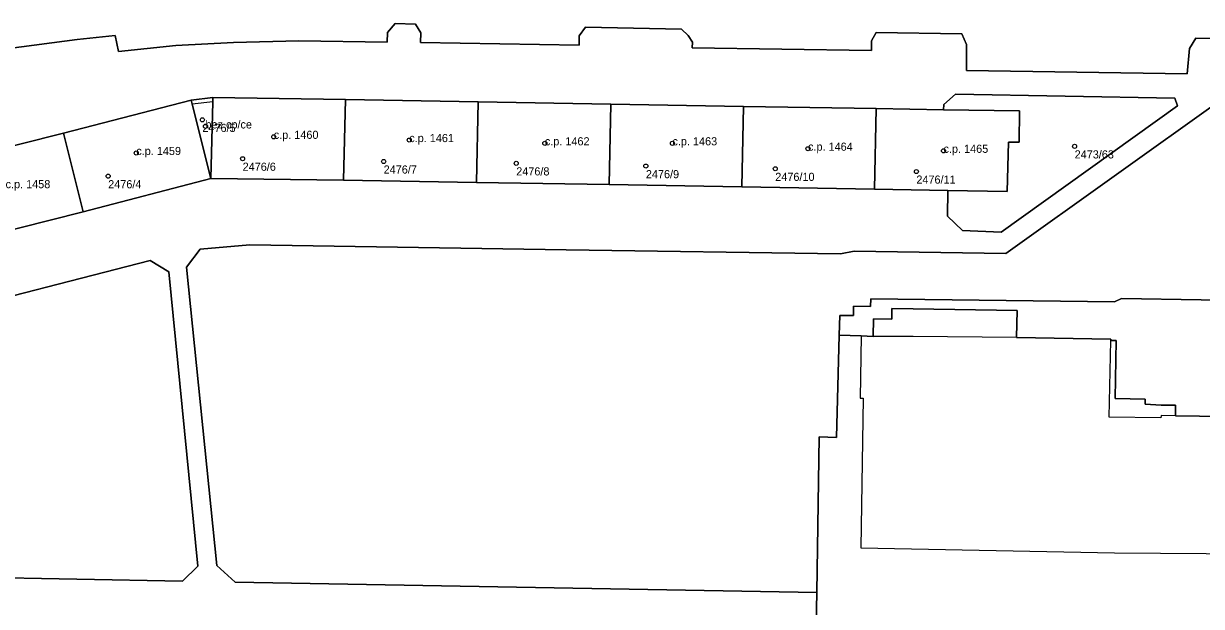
# Model space of a CAD drawing. Extents: x -878211 to -870363, y -1058464 to -1052522.
# Drawn here: x -873960.2 to -873815.3, y -1055603.3 to -1055531.6 of the extents above; entities that cross this region are included whole.
import ezdxf

# ---------------------------------------------------------------- set-up
doc = ezdxf.new("R2010")
doc.units = 0
for name, color, linetype in [('Vrstva 50', 7, 'Continuous'), ('Vrstva 51', 7, 'Continuous'), ('Vrstva 52', 7, 'Continuous')]:
    doc.layers.add(name, color=color, linetype=linetype)

msp = doc.modelspace()

# ---------------------------------------------------------------- linework, layer by layer
at = {"layer": 'Vrstva 50'}
for centre in [(-873938.21, -1055543.42994), (-873937.83, -1055544.23994), (-873929.43, -1055545.51994), (-873912.76, -1055545.91994), (-873896.08, -1055546.31994), (-873880.38, -1055546.31994), (-873863.7, -1055546.97994), (-873830.9, -1055546.68994), (-873946.34, -1055547.50994), (-873933.26, -1055548.20994), (-873847.03, -1055547.23994), (-873915.91, -1055548.54994), (-873899.6, -1055548.77994), (-873883.65, -1055549.11994), (-873867.73, -1055549.44994), (-873850.37, -1055549.78994), (-873949.8, -1055550.35994)]:
    msp.add_circle(centre, 0.25, dxfattribs=at)
at = {"layer": 'Vrstva 51'}
for points in [[(-873962.01, -1055534.67), (-873953.63, -1055533.53), (-873948.94, -1055533.07), (-873948.51, -1055535.02), (-873941.46, -1055534.29), (-873934.4, -1055533.91), (-873926.33, -1055533.73), (-873915.48, -1055533.86), (-873915.45, -1055532.68), (-873914.51, -1055531.59), (-873911.99, -1055531.66), (-873911.33, -1055532.73), (-873911.36, -1055533.92), (-873891.85, -1055534.25), (-873891.85, -1055533.08), (-873891.08, -1055532.05), (-873879.26, -1055532.27), (-873878.44, -1055533.04), (-873877.93, -1055533.88), (-873877.96, -1055534.57), (-873855.91, -1055534.92), (-873855.9, -1055533.71), (-873855.31, -1055532.67), (-873844.76, -1055532.86), (-873844.19, -1055534.17), (-873844.22, -1055537.38), (-873817.04, -1055537.79), (-873816.76, -1055534.64), (-873815.97, -1055533.37), (-873782.5, -1055533.98)], [(-873782.5, -1055533.98), (-873815.97, -1055533.37), (-873816.76, -1055534.64), (-873817.04, -1055537.79), (-873844.22, -1055537.38), (-873844.19, -1055534.17), (-873844.76, -1055532.86), (-873855.31, -1055532.67), (-873855.9, -1055533.71), (-873855.91, -1055534.92), (-873877.96, -1055534.57), (-873877.93, -1055533.88), (-873878.44, -1055533.04), (-873879.26, -1055532.27), (-873891.08, -1055532.05), (-873891.85, -1055533.08), (-873891.85, -1055534.25), (-873911.36, -1055533.92), (-873911.33, -1055532.73), (-873911.99, -1055531.66), (-873914.51, -1055531.59), (-873915.45, -1055532.68), (-873915.48, -1055533.86), (-873926.33, -1055533.73), (-873934.4, -1055533.91), (-873941.46, -1055534.29), (-873948.51, -1055535.02), (-873948.94, -1055533.07), (-873953.63, -1055533.53), (-873962.01, -1055534.67)], [(-873971.27, -1055549.08), (-873955.3, -1055545.06), (-873939.59, -1055541.01), (-873936.92, -1055540.7), (-873920.6, -1055540.93), (-873904.28, -1055541.2), (-873887.97, -1055541.49), (-873871.65, -1055541.77), (-873855.33, -1055542.04), (-873847.02, -1055542.2), (-873846.99, -1055541.55), (-873845.57, -1055540.27), (-873818.59, -1055540.77), (-873818.24, -1055541.71), (-873839.92, -1055557.23), (-873844.7, -1055557.05), (-873846.54, -1055555.26), (-873846.51, -1055552.14), (-873855.51, -1055551.95), (-873871.83, -1055551.66), (-873888.15, -1055551.39), (-873904.48, -1055551.12), (-873920.83, -1055550.84), (-873937.15, -1055550.64), (-873952.87, -1055554.74), (-873968.84, -1055558.75)], [(-873939, -1055646.24), (-873939, -1055646.02), (-873938.5, -1055639.04), (-873940.63, -1055637.29), (-873939.99, -1055608.9), (-873937.97, -1055606.32), (-873906.65, -1055607.04), (-873907.8, -1055635.32), (-873904.39, -1055635.4), (-873902.89, -1055606.98), (-873862.74, -1055607.69), (-873862.61, -1055601.58), (-873934.16, -1055600.31), (-873936.42, -1055598.24), (-873940.15, -1055561.55), (-873938.48, -1055559.34), (-873932.37, -1055558.8), (-873893.46, -1055559.4), (-873859.7, -1055559.9), (-873858.02, -1055559.6), (-873839.38, -1055559.85), (-873812.7, -1055540.83)], [(-873812.7, -1055540.83), (-873839.38, -1055559.85), (-873858.02, -1055559.6), (-873859.7, -1055559.9), (-873893.46, -1055559.4), (-873932.37, -1055558.8), (-873938.48, -1055559.34), (-873940.15, -1055561.55), (-873936.42, -1055598.24), (-873934.16, -1055600.31), (-873862.61, -1055601.58), (-873862.31, -1055582.43), (-873860.19, -1055582.48), (-873859.86, -1055569.9), (-873859.8, -1055567.48), (-873858.1, -1055567.5), (-873858.12, -1055566.33), (-873856.02, -1055566.37), (-873855.97, -1055565.45), (-873825.99, -1055565.83), (-873825.15, -1055565.41), (-873785.92, -1055566.07)], [(-873785.92, -1055566.07), (-873825.15, -1055565.41), (-873825.99, -1055565.83), (-873855.97, -1055565.45), (-873856.02, -1055566.37), (-873858.12, -1055566.33), (-873858.1, -1055567.5), (-873859.8, -1055567.48), (-873859.86, -1055569.9), (-873857.15, -1055570.01), (-873855.67, -1055570.07), (-873855.64, -1055567.92), (-873853.39, -1055567.94), (-873853.4, -1055566.64), (-873850.78, -1055566.69), (-873837.97, -1055566.88), (-873838.04, -1055570.19), (-873826.45, -1055570.39), (-873826.44, -1055570.56), (-873825.78, -1055570.58), (-873825.93, -1055577.71), (-873822.21, -1055577.8), (-873822.22, -1055578.4), (-873820.27, -1055578.52), (-873818.48, -1055578.51), (-873818.48, -1055579.85), (-873806.69, -1055580.01)], [(-873806.69, -1055580.01), (-873818.48, -1055579.85), (-873818.48, -1055578.51), (-873820.27, -1055578.52), (-873822.22, -1055578.4), (-873822.21, -1055577.8), (-873825.93, -1055577.71), (-873825.78, -1055570.58), (-873826.44, -1055570.56), (-873826.45, -1055570.39), (-873838.04, -1055570.19), (-873837.97, -1055566.88), (-873850.78, -1055566.69), (-873853.4, -1055566.64), (-873853.39, -1055567.94), (-873855.64, -1055567.92), (-873855.67, -1055570.07), (-873857.15, -1055570.01), (-873859.86, -1055569.9), (-873860.19, -1055582.48), (-873862.31, -1055582.43), (-873862.61, -1055601.58), (-873862.74, -1055607.69)]]:
    msp.add_lwpolyline(points, dxfattribs=at)
for points in [[(-873952.87, -1055554.74), (-873937.15, -1055550.64), (-873939.47, -1055541.49), (-873939.59, -1055541.01), (-873955.3, -1055545.06)], [(-873936.93, -1055541.2), (-873936.92, -1055540.7), (-873939.59, -1055541.01), (-873939.47, -1055541.49), (-873937.15, -1055550.64)], [(-873920.6, -1055540.93), (-873936.92, -1055540.7), (-873936.93, -1055541.2), (-873937.15, -1055550.64), (-873920.83, -1055550.84)], [(-873904.48, -1055551.12), (-873904.28, -1055541.2), (-873920.6, -1055540.93), (-873920.83, -1055550.84)], [(-873846.51, -1055552.14), (-873846.54, -1055555.26), (-873844.7, -1055557.05), (-873839.92, -1055557.23), (-873818.24, -1055541.71), (-873818.59, -1055540.77), (-873845.57, -1055540.27), (-873846.99, -1055541.55), (-873847.02, -1055542.2), (-873837.7, -1055542.33), (-873837.73, -1055546.18), (-873839.02, -1055546.17), (-873839.18, -1055552.24)], [(-873888.15, -1055551.39), (-873887.97, -1055541.49), (-873904.28, -1055541.2), (-873904.48, -1055551.12)], [(-873871.83, -1055551.66), (-873871.65, -1055541.77), (-873887.97, -1055541.49), (-873888.15, -1055551.39)], [(-873855.51, -1055551.95), (-873855.33, -1055542.04), (-873871.65, -1055541.77), (-873871.83, -1055551.66)], [(-873837.73, -1055546.18), (-873837.7, -1055542.33), (-873847.02, -1055542.2), (-873855.33, -1055542.04), (-873855.51, -1055551.95), (-873846.51, -1055552.14), (-873839.18, -1055552.24), (-873839.02, -1055546.17)], [(-873955.3, -1055545.06), (-873971.27, -1055549.08), (-873968.84, -1055558.75), (-873952.87, -1055554.74)], [(-873938.78, -1055598.31), (-873942.35, -1055562.14), (-873944.65, -1055560.72), (-873998.22, -1055574.51), (-874000.1, -1055577.73), (-873995.23, -1055597.26), (-873992.7, -1055599.2), (-873940.64, -1055600.17)], [(-873938.78, -1055598.31), (-873940.64, -1055600.17), (-873992.7, -1055599.2), (-873995.23, -1055597.26), (-874000.1, -1055577.73), (-873998.22, -1055574.51), (-873944.65, -1055560.72), (-873942.35, -1055562.14)]]:
    msp.add_lwpolyline(points, close=True, dxfattribs=at)
at = {"layer": 'Vrstva 52'}
for points in [[(-873955.3, -1055545.06), (-873952.87, -1055554.74), (-873937.15, -1055550.64), (-873939.47, -1055541.49), (-873939.59, -1055541.01)], [(-873920.83, -1055550.84), (-873920.6, -1055540.93), (-873936.92, -1055540.7), (-873936.93, -1055541.2), (-873937.15, -1055550.64)], [(-873920.83, -1055550.84), (-873904.48, -1055551.12), (-873904.28, -1055541.2), (-873920.6, -1055540.93)], [(-873939.47, -1055541.49), (-873937.15, -1055550.64), (-873936.93, -1055541.2)], [(-873904.28, -1055541.2), (-873904.48, -1055551.12), (-873888.15, -1055551.39), (-873887.97, -1055541.49)], [(-873887.97, -1055541.49), (-873888.15, -1055551.39), (-873871.83, -1055551.66), (-873871.65, -1055541.77)], [(-873871.65, -1055541.77), (-873871.83, -1055551.66), (-873855.51, -1055551.95), (-873855.33, -1055542.04)], [(-873855.33, -1055542.04), (-873855.51, -1055551.95), (-873846.51, -1055552.14), (-873839.18, -1055552.24), (-873839.02, -1055546.17), (-873837.73, -1055546.18), (-873837.7, -1055542.33), (-873847.02, -1055542.2)], [(-873971.27, -1055549.08), (-873968.84, -1055558.75), (-873952.87, -1055554.74), (-873955.3, -1055545.06)]]:
    msp.add_lwpolyline(points, close=True, dxfattribs=at)
msp.add_lwpolyline([(-873806.69, -1055580.01), (-873818.48, -1055579.85), (-873820.27, -1055579.78), (-873820.31, -1055580.1), (-873826.65, -1055579.99), (-873826.44, -1055570.56), (-873826.45, -1055570.39), (-873838.04, -1055570.19), (-873850.77, -1055570.06), (-873855.67, -1055570.07), (-873857.15, -1055570.01), (-873857.3, -1055577.67), (-873856.9, -1055577.65), (-873857.22, -1055596.06), (-873826.01, -1055596.7), (-873792.1, -1055596.93)], dxfattribs=at)

# ---------------------------------------------------------------- texts
at = {"layer": 'Vrstva 50'}
for s, p in [('2476/5', (-873938.21, -1055544.919)), ('bez cp/ce', (-873937.83, -1055544.49)), ('c.p. 1460', (-873929.43, -1055545.77)), ('c.p. 1461', (-873912.76, -1055546.169)), ('c.p. 1459', (-873946.34, -1055547.76)), ('c.p. 1462', (-873896.08, -1055546.57)), ('c.p. 1463', (-873880.38, -1055546.57)), ('c.p. 1464', (-873863.7, -1055547.23)), ('c.p. 1465', (-873847.03, -1055547.49)), ('2473/63', (-873830.9, -1055548.179)), ('2476/6', (-873933.26, -1055549.699)), ('2476/7', (-873915.91, -1055550.039)), ('2476/8', (-873899.6, -1055550.269)), ('2476/9', (-873883.65, -1055550.609)), ('c.p. 1458', (-873962.42, -1055551.84)), ('2476/4', (-873949.8, -1055551.849)), ('2476/10', (-873867.73, -1055550.939)), ('2476/11', (-873850.37, -1055551.279))]:
    msp.add_text(s, height=0.999996, dxfattribs=at).set_placement(p)

doc.saveas('drawing.dxf')
